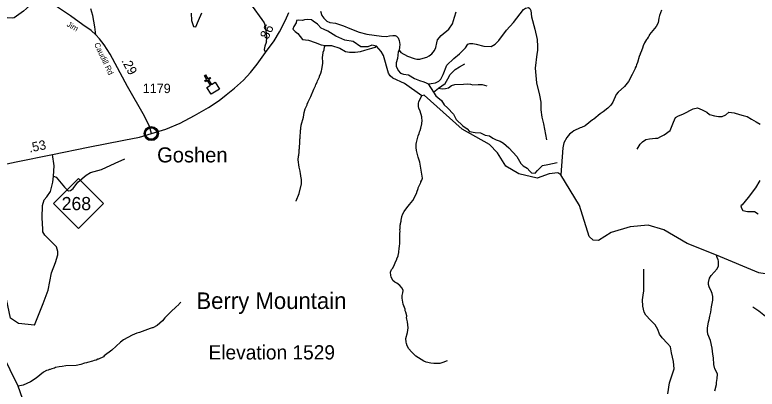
# Model space of a CAD drawing. Extents: x 1248224 to 1454986, y 825081 to 985870.
# Drawn here: x 1328284 to 1338152, y 860165 to 865144 of the extents above; entities that cross this region are included whole.
import ezdxf

# ---------------------------------------------------------------- set-up
doc = ezdxf.new("R2010")
doc.units = 0
for name, color, linetype in [('Exist Civil Demographics Community CELL', 7, 'Continuous'), ('Exist Civil Demographics Community Label', 7, 'Continuous'), ('Exist Cultural Church CELL', 7, 'Continuous'), ('Exist Geographical Mountain Summit Elevation Number Label', 7, 'Continuous'), ('Exist Geographical Mountain Summit Label', 7, 'Continuous'), ('Exist Hydrographic Creek Single Shore', 7, 'Continuous'), ('Exist Hydrographic Misc Water Feature', 7, 'Continuous'), ('Exist Hydrographic Reservoir', 7, 'Continuous'), ('Exist Road Non-System Type 51', 7, 'Continuous'), ('Exist Road Primary NC Attributed', 7, 'Continuous'), ('Exist Road Primary NC Mileage Hundredths English Label', 7, 'Continuous'), ('Exist Road Primary NC Shield CELL', 7, 'Continuous'), ('Exist Road Primary NC Shield Number Label', 7, 'Continuous'), ('Exist Road Secondary Mileage Hundredths English Label', 7, 'Continuous'), ('Exist Road Secondary Type 41 Attributed', 7, 'Continuous'), ('Exist Road Secondary Type 51 Attributed', 7, 'Continuous'), ('Exist Road Secondary Type 51 Label', 7, 'Continuous'), ('Exist Road Secondary Type 51 Number Label', 7, 'Continuous')]:
    doc.layers.add(name, color=color, linetype=linetype)

msp = doc.modelspace()

# ---------------------------------------------------------------- linework, layer by layer
at = {"layer": 'Exist Civil Demographics Community CELL'}
msp.add_lwpolyline([(1330019.6, 863577.9), (1330020.6, 863583.5), (1330022.4, 863590.1), (1330025.3, 863597.3), (1330028.2, 863603), (1330031.5, 863608.8), (1330035.3, 863613.9), (1330039.3, 863618.2), (1330043.9, 863622.8), (1330049.4, 863627.4), (1330054.8, 863631.1), (1330059.7, 863634), (1330064.7, 863636.4), (1330070.2, 863638.7), (1330075.8, 863640.5), (1330080.2, 863641.7), (1330085, 863642.4), (1330089.1, 863643.1), (1330095.5, 863643.4), (1330099.9, 863643.3), (1330105.6, 863643), (1330110.5, 863642.3), (1330115.4, 863641.3), (1330120.4, 863639.9), (1330125.6, 863638), (1330132.2, 863635.1), (1330138.5, 863631.6), (1330143.6, 863628), (1330148.7, 863624), (1330152, 863620.9), (1330156.2, 863616.5), (1330160, 863611.8), (1330163.1, 863607.2), (1330166.2, 863602.2), (1330168.7, 863597), (1330170.7, 863592), (1330172.3, 863587), (1330173.6, 863582.4), (1330174.7, 863576.3), (1330175.3, 863571.7), (1330175.5, 863565.7), (1330175.4, 863559.9), (1330174.8, 863554.2), (1330173.9, 863548.7), (1330172.2, 863542.5), (1330170.3, 863536.7), (1330168, 863531.6), (1330164.9, 863525.6), (1330161.6, 863520.3), (1330158.1, 863515.6), (1330153.9, 863510.9), (1330148.6, 863505.9), (1330143.6, 863501.8), (1330138.6, 863498.3), (1330134.3, 863495.8), (1330127.5, 863492.6), (1330120.3, 863489.9), (1330114.4, 863488.4), (1330107.8, 863487.1), (1330103.3, 863486.7), (1330098.8, 863486.4), (1330093.3, 863486.4), (1330089, 863486.8), (1330083.3, 863487.5), (1330077.4, 863488.8), (1330072.8, 863490.2), (1330067.7, 863492), (1330063.1, 863494), (1330059.2, 863496.3), (1330052.4, 863500.3), (1330046.8, 863504.6), (1330041.9, 863509.1), (1330037.4, 863513.9), (1330034.2, 863517.9), (1330031.2, 863522.1), (1330027.2, 863529.2), (1330025.4, 863532.7), (1330023.7, 863536.7), (1330021.1, 863544.9), (1330019.6, 863552), (1330018.9, 863557.1), (1330018.6, 863563.5), (1330018.5, 863568.2), (1330019.1, 863574.6)], close=True, dxfattribs=at)
for centre, radius in [((1330097.2, 863565.5), 94.3), ((1330096.9, 863565.8), 76.7)]:
    msp.add_circle(centre, radius, dxfattribs=at)
at = {"layer": 'Exist Cultural Church CELL'}
msp.add_lwpolyline([(1330838.2, 864177.6), (1330886.4, 864208), (1330845.8, 864272.4), (1330818.7, 864255.4), (1330810.2, 864268.9), (1330837.3, 864285.9), (1330805.3, 864336.8), (1330818.8, 864345.4), (1330850.9, 864294.5), (1330878, 864311.5), (1330886.5, 864298), (1330859.4, 864280.9), (1330899.9, 864216.5), (1330948.8, 864247.1), (1331005.5, 864157), (1330894.9, 864087.5)], close=True, dxfattribs=at)
at = {"layer": 'Exist Hydrographic Creek Single Shore'}
msp.add_lwpolyline([(1328514.9, 858382.8), (1328392.9, 858529.6), (1328370.9, 858677.8), (1328440.9, 858817.5), (1328481.9, 859141.7), (1328393.9, 859278.1), (1328385.9, 859652.5), (1328420.9, 859743.8), (1328417.9, 859953.9), (1328329.6, 860203.1), (1327893.8, 861083.8), (1327830.9, 861450.5)], dxfattribs=at)
at = {"layer": 'Exist Hydrographic Misc Water Feature'}
for points in [[(1336882.6, 865205.3), (1336852.9, 865133.9), (1336844.2, 865102.1), (1336834.8, 865038.4), (1336809.8, 864991), (1336723.3, 864881.1), (1336710.7, 864857.4), (1336702.5, 864849.6), (1336689.9, 864825.9), (1336681.8, 864818), (1336652.7, 864770.8), (1336635.8, 864731.2), (1336627.1, 864699.4), (1336605.9, 864643.9), (1336597.5, 864628.2), (1336597.2, 864620.2), (1336584.5, 864588.4), (1336562.8, 864508.9), (1336546.1, 864477.3), (1336541.7, 864461.4), (1336529.2, 864437.8), (1336529, 864429.8), (1336491.1, 864350.7), (1336441, 864255.9), (1336387.6, 864193.1), (1336303.8, 864115.1), (1336277.1, 864083.8), (1336232.8, 863980.9), (1336205.8, 863941.5), (1336166.9, 863904.4), (1336103.9, 863855.9), (1336063.2, 863829), (1335981.6, 863758.8), (1335963.3, 863747.3), (1335867.6, 863669.6), (1335819.1, 863646.8), (1335798.9, 863641.2), (1335716, 863601.3), (1335691.6, 863585.8), (1335659, 863558.6), (1335620, 863511.5), (1335582.3, 863440.4), (1335566.9, 863376.8), (1335543, 863014.8)], [(1332379.1, 864500.6), (1332374.9, 864592), (1332379.1, 864599.9), (1332384.2, 864647.7), (1332396.9, 864679.4), (1332401.8, 864719.3), (1332412.5, 864735.2)], [(1335386, 863027.7), (1335226, 862971.8), (1334984.9, 863029.3), (1334813, 863131.2), (1334699.9, 863310.8), (1334594, 863421.2), (1334232, 863622.2), (1333724.9, 864075.5), (1333693, 864067.3), (1333461.9, 864231.8), (1333307.8, 864302), (1333275.4, 864334.4), (1333251.9, 864369.8), (1333184.1, 864605.5), (1333151.7, 864658.6), (1333092.8, 864729.3)], [(1332023.2, 862664.5), (1332023.4, 862672.5), (1332065.5, 862767.5), (1332092.5, 862894.8), (1332093.9, 862958.8), (1332090.1, 862966.9), (1332087, 863007), (1332079.6, 863031.1), (1332076.3, 863063.2), (1332061.5, 863119.6), (1332051.7, 863215.8), (1332052.8, 863265.7), (1332057.1, 863279.6), (1332057.5, 863295.6), (1332061.8, 863303.5), (1332062.9, 863353.4), (1332067.2, 863367.4), (1332067.9, 863401.3), (1332072.4, 863423.3), (1332074, 863489.2), (1332078.3, 863503.1), (1332080.6, 863609), (1332084.9, 863622.9), (1332085.6, 863654.9), (1332089.8, 863662.8), (1332090.3, 863678.8), (1332120.6, 863782.1), (1332130, 863845.9), (1332143.1, 863893.6), (1332168.4, 863948.9), (1332168.5, 863956.9), (1332181.2, 863988.6), (1332218.8, 864059.7), (1332257, 864154.8), (1332282.1, 864202.3), (1332286.5, 864218.1), (1332303.2, 864249.7), (1332307.5, 864265.6), (1332332.7, 864321), (1332332.9, 864329), (1332349.8, 864368.6), (1332358.6, 864400.3), (1332367, 864416.2), (1332379.1, 864500.6)], [(1333667.4, 863183.6), (1333644.3, 863249.8), (1333621.3, 863340), (1333617.5, 863381.9), (1333620.2, 863407), (1333618.6, 863423), (1333623.1, 863446.8), (1333647.1, 863534.3), (1333659.8, 863566), (1333664.3, 863589.9), (1333672.7, 863605.7), (1333681.5, 863637.4), (1333694.7, 863693.1), (1333695.2, 863717.1), (1333699.4, 863725), (1333692.8, 863789.2), (1333670.5, 863861.7), (1333653.5, 863902.1), (1333647.9, 863926.3), (1333648.9, 863966.2), (1333653.5, 863990.1), (1333693, 864067.3)], [(1334031.4, 860541.8), (1333974.9, 860519.1), (1333934.6, 860508), (1333854.6, 860505.9), (1333814.6, 860510.8), (1333751, 860524.3), (1333719.3, 860537.1), (1333612.8, 860605.5), (1333556.1, 860660.9), (1333523, 860701.6), (1333499.9, 860742.2), (1333492.6, 860774.4), (1333485, 860790.5), (1333482, 860838.6), (1333503.9, 860918), (1333511.4, 860981.9), (1333503.2, 861062.1), (1333493.8, 861094.3), (1333496.1, 861102.2), (1333492.2, 861110.3), (1333492.9, 861142.3), (1333482, 861190.6), (1333474.4, 861206.8), (1333471, 861230.7), (1333448.4, 861295.3), (1333434.3, 861375.6), (1333435, 861409.7), (1333443.8, 861447.4), (1333444.6, 861479.4), (1333433.2, 861509.6), (1333402, 861542.3), (1333362.7, 861573.3), (1333335, 861587.9), (1333309.5, 861610.5), (1333284.6, 861659.1), (1333281, 861675.2), (1333278.1, 861723.3), (1333292.9, 861758.9), (1333303.1, 861770.6), (1333326, 861810.1), (1333345.2, 861857.7), (1333361.9, 861889.3), (1333362, 861897.3), (1333378.9, 861936.8), (1333383.6, 861968.7), (1333387.8, 861976.6), (1333393.5, 862048.5), (1333397.7, 862056.4), (1333400.8, 862112.3), (1333401.8, 862240.2), (1333406.4, 862264.1), (1333402.9, 862290.2), (1333407.2, 862304.1), (1333408.2, 862346.1), (1333412.5, 862360), (1333410.7, 862368.1), (1333417.5, 862399.8), (1333418, 862423.8), (1333422.2, 862431.7), (1333426.9, 862463.6), (1333439.6, 862495.3), (1333460.3, 862528.8), (1333493.4, 862576.1), (1333532.4, 862621.1), (1333573.7, 862676.2), (1333626, 862778.9), (1333626.2, 862786.9), (1333647.2, 862834.5), (1333647.4, 862842.5), (1333681, 862913.6), (1333681.3, 862921.6), (1333693.8, 862945.3), (1333701.8, 862971.3), (1333667.4, 863183.6)], [(1338399, 861677.1), (1338174, 861714.5), (1337610.4, 861947.8), (1337224, 862101.2), (1336911, 862284.7), (1336704, 862348), (1336462, 862326.6), (1336210, 862249.6), (1336040.9, 862144.7), (1335974, 862146), (1335917, 862196.4), (1335792, 862609.2), (1335543, 863014.8), (1335502, 863041.9), (1335386, 863027.7)], [(1337590.1, 860141.1), (1337612.1, 860228.6), (1337612.6, 860252.5), (1337621.9, 860308.3), (1337623.1, 860364.2), (1337615.6, 860388.4), (1337588.8, 860437.1), (1337578, 860493.3), (1337572.1, 860581.4), (1337563.1, 860629.6), (1337554.9, 860709.8), (1337531.4, 860814.4), (1337497.1, 860895.2), (1337492.1, 860935.3), (1337492.9, 860975.3), (1337504.9, 861063), (1337513.5, 861086.8), (1337522.5, 861134.6), (1337537.8, 861190.1), (1337545.5, 861262), (1337563.5, 861349.6), (1337564, 861373.6), (1337562.5, 861397.6), (1337553.4, 861437.7), (1337546, 861461.9), (1337515.5, 861526.6), (1337506.1, 861558.8), (1337504.8, 861584.9), (1337520, 861640.5), (1337542.8, 861678), (1337620.9, 861764.1), (1337639.7, 861803.7), (1337639.2, 861867.6), (1337635.5, 861883.7), (1337620.3, 861916.1), (1337610.4, 861947.8)], [(1330488.8, 861324.7), (1330486.6, 861316.8), (1330470.2, 861301.2), (1330466, 861293.3), (1330425.1, 861254.2), (1330359.9, 861199.8), (1330355.7, 861191.9), (1330278, 861113.7), (1330245.1, 861074.5), (1330173.6, 861010.1), (1330116.9, 860981.5), (1330108.9, 860981.7), (1330084.7, 860970.2), (1329939.5, 860917.6), (1329907.4, 860910.5), (1329842.7, 860882), (1329729.4, 860822.6), (1329686.6, 860791.6), (1329574.2, 860684.3), (1329472.5, 860608.6)], [(1329472.5, 860608.6), (1329460.3, 860596.9), (1329395.5, 860562.5), (1329387.5, 860562.7), (1329363.2, 860551.2), (1329339.1, 860547.8), (1329314.8, 860536.3), (1329250.5, 860521.9), (1329234.3, 860514.3), (1329210.2, 860510.8), (1329161.8, 860494), (1329097.5, 860481.5), (1328961.5, 860476.7), (1328913.2, 860465.8), (1328873.1, 860462.7), (1328824.9, 860451.9), (1328808.7, 860444.3), (1328776.5, 860437), (1328752.2, 860425.6), (1328744.2, 860425.7), (1328728.1, 860418.1), (1328703.9, 860412.7), (1328663.5, 860391.7), (1328565.7, 860312), (1328492.6, 860263.7), (1328395.5, 860218), (1328329.6, 860203.1)]]:
    msp.add_lwpolyline(points, dxfattribs=at)
at = {"layer": 'Exist Hydrographic Reservoir'}
for points in [[(1330626.3, 865168), (1330630.3, 865068.9), (1330658, 864989.6), (1330689.7, 864985.6), (1330725.4, 865068.9), (1330769, 865172)], [(1332029.7, 865071.2), (1332023.8, 865038.8), (1331991.4, 864988.7), (1331979.6, 864953.3), (1332012, 864920.9), (1332044.4, 864894.4), (1332076.8, 864856.1), (1332106.2, 864814.8), (1332185.7, 864806), (1332277, 864776.5), (1332356.6, 864744.1), (1332412.5, 864735.2), (1332492, 864738.2), (1332603.9, 864702.8), (1332677.6, 864655.7), (1332733.5, 864649.8), (1332807.2, 864649.8), (1332880.8, 864658.6), (1332936.7, 864673.3), (1333028, 864699.9), (1333075.2, 864714.6), (1333092.8, 864729.3), (1333031, 864741.1), (1332975, 864720.5), (1332883.7, 864720.5), (1332780.6, 864788.3), (1332668.7, 864808.9), (1332550.9, 864862), (1332444.9, 864926.8), (1332394.8, 864950.4), (1332356.6, 864965.1), (1332309.4, 865021.1), (1332247.6, 865062.4), (1332227, 865080.1), (1332176.9, 865083), (1332132.7, 865080.1), (1332106.2, 865068.3), (1332053.2, 865074.2), (1332029.7, 865071.2)]]:
    msp.add_lwpolyline(points, dxfattribs=at)
at = {"layer": 'Exist Road Non-System Type 51'}
for points in [[(1328571, 865291.7), (1328511.9, 865284.8), (1328479.2, 865265.8), (1328399.8, 865195), (1328304.9, 865127.7), (1328273.8, 865103.5), (1328250, 865102.4), (1328184.4, 865104.2), (1328125.7, 865097.3), (1328051.7, 865075.4)], [(1331438, 865260), (1331567.1, 865083.7), (1331598.5, 865038.3), (1331614.2, 864982.4), (1331629.9, 864853.3), (1331624.6, 864776.5), (1331605.5, 864725.9), (1331600.2, 864684), (1331607.2, 864663.1), (1331617.7, 864643.9)], [(1332349, 865195), (1332364.5, 865136.3), (1332390.4, 865100.1), (1332430.1, 865058.6), (1332471.5, 865043.1), (1332547.4, 865034.4), (1332654.4, 864996.5), (1332738.9, 864963.6), (1332859.7, 864911.8), (1332963.2, 864887.7), (1333159.9, 864861.8), (1333224.7, 864856.8), (1333264.4, 864865.4), (1333309.3, 864870.6), (1333338.6, 864870.6), (1333355.9, 864862), (1333380, 864837.8), (1333393.8, 864803.3), (1333402.5, 864748), (1333395.6, 864715.2), (1333392.1, 864675.5), (1333416.3, 864644.4), (1333502.5, 864596.1), (1333590.5, 864563.3), (1333628.5, 864554.6), (1333668.2, 864554.6), (1333713.1, 864568.4), (1333761.4, 864580.5), (1333792.4, 864601.2), (1333828.7, 864627.1), (1333861.4, 864670.3), (1333878.7, 864711.8), (1333892.5, 864772.2), (1333904.6, 864813.6), (1333951.2, 864868.9), (1334051.3, 864953.5), (1334102.3, 865023.7), (1334129.9, 865113.5), (1334150.6, 865184.3)], [(1333779.9, 864227.2), (1333817.9, 864230.6), (1333878.2, 864239.3), (1333921.4, 864261.7), (1333945.5, 864287.6), (1333978.3, 864349.8), (1334028.4, 864475.8), (1334119.8, 864563.9), (1334194, 864627.8), (1334273.4, 864703.8), (1334307.9, 864753.8), (1334333.8, 864764.2), (1334371.7, 864764.2), (1334418.3, 864753.8), (1334517.3, 864726.4), (1334615.6, 864723), (1334667.4, 864755.8), (1334719.1, 864804.1), (1334819.2, 864942.3), (1334912.2, 865041.3), (1335046.8, 865217.4), (1335074.4, 865231.2), (1335110.7, 865239.9)], [(1335110.7, 865239.9), (1335129.7, 865229.5), (1335145.2, 865203.6), (1335153.8, 865117.3), (1335195.2, 864954.9), (1335229.7, 864815.1), (1335233.2, 864721.8), (1335231.5, 864670), (1335222.8, 864623.4), (1335200.4, 864433.5), (1335217.7, 864241.8), (1335257.3, 864077.8), (1335274.6, 863982.8), (1335274.6, 863879.2), (1335291.9, 863782.5), (1335312.6, 863696.2), (1335353.7, 863481.3)], [(1333392.1, 864675.5), (1333379.6, 864653.7), (1333371, 864565.6), (1333352, 864505.2), (1333353.7, 864460.3), (1333377.9, 864405), (1333408.9, 864370.5), (1333452, 864353.2), (1333515.9, 864346.3), (1333595.3, 864296.2), (1333662.6, 864270.3), (1333721.2, 864254.8), (1333754, 864241), (1333779.9, 864227.2)], [(1333849, 864117.5), (1333914.3, 864169.2), (1334004, 864233), (1334040.2, 864293.5), (1334073, 864348.7), (1334136.9, 864416.1), (1334195.5, 864452.3), (1334268, 864492.1)], [(1333779.9, 864227.2), (1333849, 864117.5), (1333880, 864069.1), (1333909.3, 864045), (1333954.2, 864003.5), (1333992.2, 863946.5), (1334037, 863906.8), (1334114.7, 863823.9), (1334152.6, 863753.1), (1334238.1, 863667.8), (1334296.8, 863626.4), (1334329.6, 863591.9), (1334403.8, 863578), (1334472.8, 863572.9), (1334538.4, 863543.5), (1334591.8, 863534.9), (1334638.4, 863503.8), (1334681.6, 863479.6), (1334735.1, 863462.4), (1334779.9, 863436.5), (1334848.9, 863376), (1334957.7, 863260.3), (1335009.4, 863168.8), (1335040.1, 863138), (1335095.3, 863103.5), (1335131.5, 863067.2), (1335150.5, 863041.3), (1335202.3, 863037.9), (1335233.3, 863072.4), (1335276.5, 863119), (1335298.9, 863139.7), (1335371.4, 863155.3), (1335430, 863167.4), (1335495.6, 863179.5)], [(1333914.3, 864169.2), (1333964.3, 864162.2), (1334007.4, 864164), (1334048.9, 864172.6), (1334088.5, 864205.4), (1334135.1, 864215.8), (1334247.3, 864222.7), (1334295.6, 864226.1), (1334340.5, 864222.7), (1334373.3, 864212.3), (1334444, 864215.8), (1334497.5, 864215.8), (1334557.9, 864200.2)], [(1336555.8, 863358.6), (1336595.8, 863426.3), (1336626.5, 863457.1), (1336672.7, 863487.9), (1336721.9, 863497.2), (1336798.9, 863503.3), (1336832.7, 863503.3), (1336869.7, 863524.9), (1336915.8, 863549.5), (1336995.8, 863604.9), (1337038.9, 863718.9), (1337066.6, 863777.4), (1337106.6, 863802), (1337165.1, 863823.6), (1337217.4, 863848.2), (1337257.4, 863869.8), (1337300.5, 863894.4), (1337359, 863906.8), (1337420.5, 863882.1), (1337482.1, 863848.2), (1337519, 863820.5), (1337583.6, 863799), (1337639, 863792.8), (1337688.3, 863792.8), (1337737.5, 863814.4), (1337777.5, 863848.2), (1337845.2, 863842.1), (1337916, 863817.4), (1337965.2, 863805.1), (1338020.6, 863792.8), (1338076, 863755.9), (1338137.6, 863722), (1338193, 863691.2)], [(1328543.9, 861017.2), (1328659.9, 861305.2), (1328726.4, 861483.6), (1328769.4, 861711.5), (1328823.1, 861851.2), (1328853, 861952.8), (1328853, 861995.8), (1328838, 862060.3), (1328792.9, 862103.2), (1328683.3, 862215), (1328657.6, 862260.2), (1328655.4, 862292.4), (1328649, 862445), (1328651.1, 862610.5), (1328674.8, 862682.5), (1328707, 862723.3), (1328756.4, 862796.4), (1328786.5, 862918.9), (1328799.4, 863000.6), (1328808, 863133.9), (1328782.2, 863286.5)], [(1328799.4, 863000.6), (1328831.6, 862985.6), (1328943.3, 862852.3), (1328984.1, 862811.5), (1328997, 862802.9), (1329024.9, 862807.2), (1329057.1, 862833), (1329119.4, 862918.9), (1329231.1, 863013.5), (1329291.3, 863045.7), (1329435.2, 863088.7), (1329617.7, 863172.6), (1329744.5, 863228.4)], [(1338189.9, 862942.8), (1338131.4, 862841.2), (1338032.9, 862714.9), (1337952, 862617.7), (1337936.6, 862602.3), (1337942.8, 862571.5), (1337961.2, 862543.8), (1338025.9, 862528.4), (1338115.1, 862528.4), (1338167.4, 862497.6)], [(1336964.4, 860102.5), (1336986.1, 860251.7), (1337032.2, 860382), (1337050.8, 860437.2), (1337039.9, 860534.8), (1337015.5, 860648.8), (1337001.9, 860727.5), (1336961.3, 860773.6), (1336888.1, 860846.9), (1336855.5, 860898.5), (1336833.8, 860958.2), (1336795.9, 861020.6), (1336733.5, 861083), (1336671.1, 861150.8), (1336652.1, 861191.5), (1336633.2, 861267.5), (1336627.7, 861351.6), (1336638.6, 861416.8), (1336646.7, 861473.8), (1336644, 861566), (1336647.1, 861670.3), (1336647.1, 861759.9)], [(1328543.9, 861017.2), (1328334.4, 861037), (1328224.4, 861110.5), (1328154.3, 861447.7)], [(1338342, 860456.4), (1338326.6, 860487.2), (1338332.8, 860539.5), (1338351.3, 860591.9), (1338345.1, 860644.2), (1338366.6, 860721.2), (1338363.6, 860767.4), (1338348.2, 860816.7), (1338329.7, 860866), (1338335.9, 860924.5), (1338320.5, 860986.1), (1338320.5, 861044.6), (1338308.2, 861084.6), (1338262, 861133.9), (1338175.8, 861204.7), (1338092.7, 861257.1)]]:
    msp.add_lwpolyline(points, dxfattribs=at)
at = {"layer": 'Exist Road Primary NC Attributed'}
for points in [[(1330101.8, 863565.2), (1330289.2, 863623), (1330480.8, 863704.3), (1330670.4, 863805), (1330858.1, 863911.5), (1330999.3, 864006.4), (1331091.3, 864079.1), (1331205.4, 864168.2), (1331321.5, 864276.7), (1331414.4, 864379.3), (1331505.3, 864489.7), (1331617.7, 864643.9), (1331733.1, 864798.2), (1331802.8, 864918.3), (1331880.2, 865075.1), (1331924.8, 865175.6)], [(1327366.2, 862992.5), (1328027, 863130.4), (1328303.4, 863189.9), (1328782.2, 863286.5), (1329260.1, 863383.1), (1329734.8, 863478.4), (1329942.8, 863519.2), (1330101.8, 863565.2)]]:
    msp.add_lwpolyline(points, dxfattribs=at)
at = {"layer": 'Exist Road Primary NC Shield CELL'}
msp.add_lwpolyline([(1328797.4, 862636.3), (1329130.4, 862969.3), (1329463.4, 862636.3), (1329130.4, 862303.3)], close=True, dxfattribs=at)
at = {"layer": 'Exist Road Secondary Type 41 Attributed'}
msp.add_lwpolyline([(1329362.1, 864880.4), (1329345.8, 864986.4), (1329320.4, 865137.1), (1329295, 865226.2)], dxfattribs=at)
at = {"layer": 'Exist Road Secondary Type 51 Attributed'}
for points in [[(1329362.1, 864880.4), (1329296.9, 864934.7), (1329186.7, 865013.2), (1329025.5, 865129.9), (1328864.4, 865238.1), (1328802.9, 865286.9), (1328735.1, 865354.8), (1328677.8, 865426.9), (1328629.1, 865509.6), (1328580.3, 865594.5)], [(1330101.8, 863565.2), (1330075.9, 863660), (1330008.1, 863797.9), (1329783.3, 864192.6), (1329552.5, 864620.4), (1329472.4, 864746.8), (1329408.8, 864827.4), (1329362.1, 864880.4)]]:
    msp.add_lwpolyline(points, dxfattribs=at)

# ---------------------------------------------------------------- texts
at = {"layer": 'Exist Civil Demographics Community Label'}
msp.add_text('Goshen', height=200, dxfattribs=at).set_placement((1330175, 863181.6))
at = {"layer": 'Exist Geographical Mountain Summit Elevation Number Label'}
msp.add_text('Elevation 1529', height=190, dxfattribs=at).set_placement((1330858.6, 860560))
at = {"layer": 'Exist Geographical Mountain Summit Label'}
msp.add_text('Berry Mountain', height=220, dxfattribs=at).set_placement((1330697.3, 861231.9))
at = {"layer": 'Exist Road Primary NC Mileage Hundredths English Label'}
for s, rotation, p in [('.86', 63.73631, (1331627.3, 864767.9)), ('.53', 11.82703, (1328480.8, 863312.4))]:
    msp.add_text(s, height=125, rotation=rotation, dxfattribs=at).set_placement(p)
at = {"layer": 'Exist Road Primary NC Shield Number Label'}
msp.add_text('268', height=175, dxfattribs=at).set_placement((1328906.5, 862546.6))
at = {"layer": 'Exist Road Secondary Mileage Hundredths English Label'}
msp.add_text('.29', height=125, rotation=298.34599, dxfattribs=at).set_placement((1329696.5, 864535.1))
at = {"layer": 'Exist Road Secondary Type 51 Label'}
for s, rotation, p in [('Jim ', 330.53076, (1328965.8, 864997.3)), ('Caudill Rd', 295.30324, (1329335.3, 864754.7))]:
    msp.add_text(s, height=75, rotation=rotation, dxfattribs=at).set_placement(p)
at = {"layer": 'Exist Road Secondary Type 51 Number Label'}
msp.add_text('1179', height=125, dxfattribs=at).set_placement((1329984.1, 864103.6))

doc.saveas('drawing.dxf')
